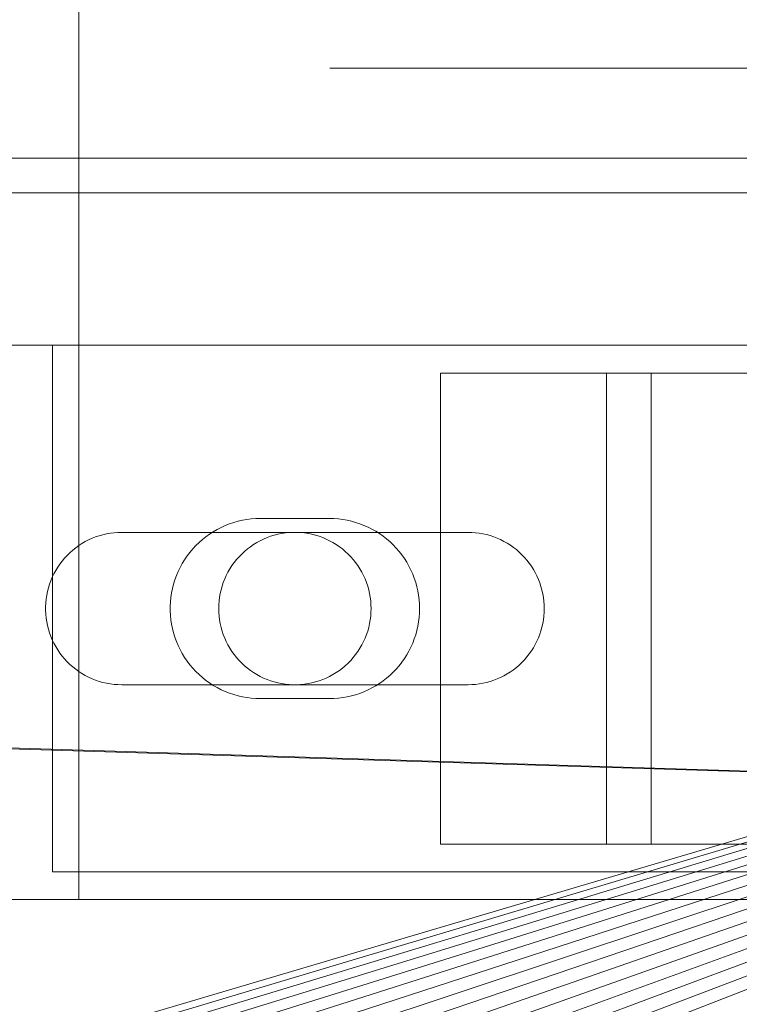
# Model space of a CAD drawing. Header units: millimetres. Extents: x -4395 to 65662, y -65530 to 6847.
# Tile 682 of 1034: x 24178 to 24230, y -18258 to -18186. Entities that reach past the tile are written whole.
import ezdxf

# ---------------------------------------------------------------- set-up
doc = ezdxf.new("R2010")
doc.units = ezdxf.units.MM
for name, color, linetype, lineweight in [('superior_briquetadora', 7, 'Continuous', 0), ('superior_C02', 7, 'Continuous', 0), ('superior_C05', 7, 'Continuous', 0)]:
    doc.layers.add(name, color=color, linetype=linetype, lineweight=lineweight)

msp = doc.modelspace()

# ---------------------------------------------------------------- linework, layer by layer
at = {"layer": 'superior_briquetadora'}
for p, q in [((23870.067, -18210), (24350.067, -18210)), ((23870.067, -18210), (25830.067, -18210)), ((24230.067, -18210), (23954.067, -18210)), ((24243.401, -18210), (23954.067, -18210)), ((24052.224, -18298.106), (24350.067, -18210)), ((24054.359, -18298.423), (24350.067, -18210)), ((24350.067, -18210), (24056.454, -18298.947)), ((24350.067, -18210), (24058.487, -18299.675)), ((24350.067, -18210), (24060.438, -18300.598)), ((24350.067, -18210), (24062.29, -18301.708)), ((24350.067, -18210), (24064.024, -18302.994)), ((24350.067, -18210), (24065.624, -18304.444)), ((24350.067, -18210), (24067.074, -18306.043)), ((24350.067, -18210), (24068.36, -18307.777)), ((24350.067, -18210), (24069.47, -18309.629)), ((24350.067, -18210), (24070.393, -18311.581)), ((24350.067, -18210), (24071.12, -18313.614)), ((24350.067, -18210), (24071.645, -18315.708)), ((24350.067, -18210), (24071.962, -18317.844)), ((24150.067, -18210), (24230.067, -18210)), ((24350.067, -18210), (24150.067, -18210))]:
    msp.add_line(p, q, dxfattribs=at)
at = {"layer": 'superior_C02'}
for p, q in [((24181.982, -17750), (24181.982, -18250)), ((24524.933, -18250), (23830.921, -18228.298)), ((23832.7, -18228.298), (24526.711, -18250)), ((24634.01, -18250), (15575.415, -18250)), ((15576.913, -18250), (24635.508, -18250)), ((24181.982, -18250), (24174.346, -18250)), ((24181.982, -18250), (24174.531, -18250))]:
    msp.add_line(p, q, dxfattribs=at)
at = {"layer": 'superior_C05'}
for p, q in [((24200.207, -18190), (24200.083, -18190)), ((24200.456, -18190), (24200.207, -18190)), ((24200.827, -18190), (24200.456, -18190)), ((24201.321, -18190), (24200.827, -18190)), ((24201.936, -18190), (24201.321, -18190)), ((24202.671, -18190), (24201.936, -18190)), ((24203.524, -18190), (24202.671, -18190)), ((24204.492, -18190), (24203.524, -18190)), ((24204.156, -18190), (24204.042, -18190)), ((24204.385, -18190), (24204.156, -18190)), ((24204.727, -18190), (24204.385, -18190)), ((24205.574, -18190), (24204.492, -18190)), ((24205.182, -18190), (24204.727, -18190)), ((24205.748, -18190), (24205.182, -18190)), ((24206.766, -18190), (24205.574, -18190)), ((24206.425, -18190), (24205.748, -18190)), ((24207.21, -18190), (24206.425, -18190)), ((24208.066, -18190), (24206.766, -18190)), ((24208.102, -18190), (24207.21, -18190)), ((24209.471, -18190), (24208.066, -18190)), ((24209.098, -18190), (24208.102, -18190)), ((24210.196, -18190), (24209.098, -18190)), ((24210.976, -18190), (24209.471, -18190)), ((24211.393, -18190), (24210.196, -18190)), ((24212.578, -18190), (24210.976, -18190)), ((24212.686, -18190), (24211.393, -18190)), ((24214.274, -18190), (24212.578, -18190)), ((24214.072, -18190), (24212.686, -18190)), ((24215.548, -18190), (24214.072, -18190)), ((24216.059, -18190), (24214.274, -18190)), ((24217.109, -18190), (24215.548, -18190)), ((24217.928, -18190), (24216.059, -18190)), ((24218.752, -18190), (24217.109, -18190)), ((24219.877, -18190), (24217.928, -18190)), ((24220.474, -18190), (24218.752, -18190)), ((24221.901, -18190), (24219.877, -18190)), ((24222.268, -18190), (24220.474, -18190)), ((24223.996, -18190), (24221.901, -18190)), ((24224.132, -18190), (24222.268, -18190)), ((24226.155, -18190), (24223.996, -18190)), ((24226.061, -18190), (24224.132, -18190)), ((24228.049, -18190), (24226.061, -18190)), ((24228.373, -18190), (24226.155, -18190)), ((24230.091, -18190), (24228.049, -18190)), ((24230.646, -18190), (24228.373, -18190)), ((24135.067, -18196.5), (24365.067, -18196.5)), ((24160.067, -18199), (24340.067, -18199)), ((24180.067, -18248), (24180.067, -18210)), ((24180.067, -18210), (24320.067, -18210)), ((24208.067, -18212), (24228.164, -18212)), ((24208.067, -18246), (24208.067, -18212)), ((24208.067, -18212), (24220.067, -18212)), ((24223.277, -18212), (24220.067, -18212)), ((24220.067, -18246), (24220.067, -18212)), ((24223.277, -18246), (24223.277, -18212)), ((24223.277, -18212), (24223.955, -18212)), ((24223.955, -18212), (24224.694, -18212)), ((24224.694, -18212), (24225.491, -18212)), ((24225.491, -18212), (24226.345, -18212)), ((24226.345, -18212), (24227.254, -18212)), ((24227.254, -18212), (24228.215, -18212)), ((24228.164, -18212), (24271.971, -18212)), ((24228.215, -18212), (24229.226, -18212)), ((24229.226, -18212), (24230.285, -18212)), ((24193.464, -18222.701), (24193.152, -18222.789)), ((24193.78, -18222.629), (24193.464, -18222.701)), ((24194.099, -18222.573), (24193.78, -18222.629)), ((24194.42, -18222.532), (24194.099, -18222.573)), ((24194.743, -18222.508), (24194.42, -18222.532)), ((24195.067, -18222.5), (24194.743, -18222.508)), ((24195.067, -18222.5), (24200.067, -18222.5)), ((24200.067, -18222.5), (24200.386, -18222.508)), ((24200.705, -18222.531), (24200.386, -18222.508)), ((24201.021, -18222.57), (24200.705, -18222.531)), ((24201.336, -18222.625), (24201.021, -18222.57)), ((24201.647, -18222.695), (24201.336, -18222.625)), ((24201.954, -18222.78), (24201.647, -18222.695)), ((24191.959, -18223.292), (24191.678, -18223.454)), ((24192.247, -18223.144), (24191.959, -18223.292)), ((24192.543, -18223.01), (24192.247, -18223.144)), ((24192.844, -18222.892), (24192.543, -18223.01)), ((24193.152, -18222.789), (24192.844, -18222.892)), ((24202.257, -18222.88), (24201.954, -18222.78)), ((24202.555, -18222.995), (24202.257, -18222.88)), ((24202.847, -18223.124), (24202.555, -18222.995)), ((24203.132, -18223.268), (24202.847, -18223.124)), ((24203.409, -18223.425), (24203.132, -18223.268)), ((24203.679, -18223.595), (24203.409, -18223.425)), ((24182.437, -18224.17), (24182.681, -18224.045)), ((24182.681, -18224.045), (24182.931, -18223.932)), ((24182.931, -18223.932), (24183.186, -18223.832)), ((24183.186, -18223.832), (24183.446, -18223.744)), ((24183.446, -18223.744), (24183.71, -18223.67)), ((24183.71, -18223.67), (24183.978, -18223.609)), ((24183.978, -18223.609), (24184.248, -18223.561)), ((24184.248, -18223.561), (24184.52, -18223.527)), ((24184.52, -18223.527), (24184.793, -18223.507)), ((24184.793, -18223.507), (24185.067, -18223.5)), ((24185.067, -18223.5), (24210.067, -18223.5)), ((24190.889, -18224.021), (24190.646, -18224.235)), ((24191.143, -18223.819), (24190.889, -18224.021)), ((24191.406, -18223.629), (24191.143, -18223.819)), ((24191.678, -18223.454), (24191.406, -18223.629)), ((24194.817, -18224.237), (24195.058, -18224.106)), ((24195.058, -18224.106), (24195.305, -18223.987)), ((24195.305, -18223.987), (24195.558, -18223.88)), ((24195.558, -18223.88), (24195.816, -18223.786)), ((24195.816, -18223.786), (24196.078, -18223.706)), ((24196.078, -18223.706), (24196.344, -18223.638)), ((24196.344, -18223.638), (24196.612, -18223.584)), ((24196.612, -18223.584), (24196.884, -18223.543)), ((24196.884, -18223.543), (24197.156, -18223.515)), ((24197.156, -18223.515), (24197.43, -18223.502)), ((24197.43, -18223.502), (24197.705, -18223.502)), ((24197.705, -18223.502), (24197.979, -18223.515)), ((24197.979, -18223.515), (24198.251, -18223.543)), ((24198.251, -18223.543), (24198.523, -18223.584)), ((24198.523, -18223.584), (24198.791, -18223.638)), ((24198.791, -18223.638), (24199.057, -18223.706)), ((24199.057, -18223.706), (24199.319, -18223.786)), ((24199.319, -18223.786), (24199.577, -18223.88)), ((24199.577, -18223.88), (24199.83, -18223.987)), ((24199.83, -18223.987), (24200.077, -18224.106)), ((24200.077, -18224.106), (24200.317, -18224.237)), ((24203.94, -18223.779), (24203.679, -18223.595)), ((24204.191, -18223.975), (24203.94, -18223.779)), ((24204.433, -18224.184), (24204.191, -18223.975)), ((24210.067, -18223.5), (24210.337, -18223.507)), ((24210.337, -18223.507), (24210.607, -18223.526)), ((24210.607, -18223.526), (24210.875, -18223.56)), ((24210.875, -18223.56), (24211.14, -18223.606)), ((24211.14, -18223.606), (24211.404, -18223.665)), ((24211.404, -18223.665), (24211.664, -18223.737)), ((24211.664, -18223.737), (24211.92, -18223.822)), ((24211.92, -18223.822), (24212.172, -18223.919)), ((24212.172, -18223.919), (24212.419, -18224.028)), ((24212.419, -18224.028), (24212.66, -18224.149)), ((24181.327, -18224.968), (24181.532, -18224.787)), ((24181.532, -18224.787), (24181.747, -18224.616)), ((24181.747, -18224.616), (24181.969, -18224.456)), ((24181.969, -18224.456), (24182.2, -18224.307)), ((24182.2, -18224.307), (24182.437, -18224.17)), ((24190.194, -18224.699), (24189.986, -18224.947)), ((24190.414, -18224.461), (24190.194, -18224.699)), ((24190.646, -18224.235), (24190.414, -18224.461)), ((24193.928, -18224.876), (24194.138, -18224.7)), ((24194.138, -18224.7), (24194.357, -18224.534)), ((24194.357, -18224.534), (24194.583, -18224.38)), ((24194.583, -18224.38), (24194.817, -18224.237)), ((24200.317, -18224.237), (24200.551, -18224.38)), ((24200.551, -18224.38), (24200.778, -18224.534)), ((24200.778, -18224.534), (24200.997, -18224.7)), ((24200.997, -18224.7), (24201.207, -18224.876)), ((24204.664, -18224.404), (24204.433, -18224.184)), ((24204.884, -18224.635), (24204.664, -18224.404)), ((24205.092, -18224.876), (24204.884, -18224.635)), ((24212.66, -18224.149), (24212.895, -18224.282)), ((24212.895, -18224.282), (24213.123, -18224.427)), ((24213.123, -18224.427), (24213.344, -18224.582)), ((24213.344, -18224.582), (24213.557, -18224.748)), ((24213.557, -18224.748), (24213.761, -18224.925)), ((24180.767, -18225.571), (24180.944, -18225.361)), ((24180.944, -18225.361), (24181.13, -18225.16)), ((24181.13, -18225.16), (24181.327, -18224.968)), ((24189.607, -18225.473), (24189.438, -18225.75)), ((24189.79, -18225.206), (24189.607, -18225.473)), ((24189.986, -18224.947), (24189.79, -18225.206)), ((24193.183, -18225.679), (24193.354, -18225.465)), ((24193.354, -18225.465), (24193.536, -18225.259)), ((24193.536, -18225.259), (24193.727, -18225.063)), ((24193.727, -18225.063), (24193.928, -18224.876)), ((24201.207, -18224.876), (24201.408, -18225.063)), ((24201.408, -18225.063), (24201.599, -18225.259)), ((24201.599, -18225.259), (24201.781, -18225.465)), ((24201.781, -18225.465), (24201.952, -18225.679)), ((24205.288, -18225.128), (24205.092, -18224.876)), ((24205.472, -18225.389), (24205.288, -18225.128)), ((24205.643, -18225.658), (24205.472, -18225.389)), ((24213.761, -18224.925), (24213.957, -18225.111)), ((24213.957, -18225.111), (24214.143, -18225.306)), ((24214.143, -18225.306), (24214.319, -18225.511)), ((24214.319, -18225.511), (24214.485, -18225.724)), ((24180.173, -18226.491), (24180.304, -18226.25)), ((24180.304, -18226.25), (24180.447, -18226.016)), ((24180.447, -18226.016), (24180.602, -18225.789)), ((24180.602, -18225.789), (24180.767, -18225.571)), ((24189.283, -18226.035), (24189.143, -18226.327)), ((24189.438, -18225.75), (24189.283, -18226.035)), ((24192.737, -18226.37), (24192.874, -18226.132)), ((24192.874, -18226.132), (24193.023, -18225.902)), ((24193.023, -18225.902), (24193.183, -18225.679)), ((24201.952, -18225.679), (24202.112, -18225.902)), ((24202.112, -18225.902), (24202.261, -18226.132)), ((24202.261, -18226.132), (24202.398, -18226.37)), ((24205.8, -18225.936), (24205.643, -18225.658)), ((24205.943, -18226.221), (24205.8, -18225.936)), ((24206.073, -18226.513), (24205.943, -18226.221)), ((24214.485, -18225.724), (24214.641, -18225.944)), ((24214.641, -18225.944), (24214.785, -18226.172)), ((24214.785, -18226.172), (24214.918, -18226.407)), ((24179.948, -18226.991), (24180.054, -18226.738)), ((24180.054, -18226.738), (24180.173, -18226.491)), ((24188.906, -18226.93), (24188.81, -18227.24)), ((24189.017, -18226.625), (24188.906, -18226.93)), ((24189.143, -18226.327), (24189.017, -18226.625)), ((24192.399, -18227.119), (24192.499, -18226.864)), ((24192.499, -18226.864), (24192.612, -18226.614)), ((24192.612, -18226.614), (24192.737, -18226.37)), ((24202.398, -18226.37), (24202.523, -18226.614)), ((24202.523, -18226.614), (24202.636, -18226.864)), ((24202.636, -18226.864), (24202.736, -18227.119)), ((24206.188, -18226.81), (24206.073, -18226.513)), ((24206.288, -18227.113), (24206.188, -18226.81)), ((24214.918, -18226.407), (24215.039, -18226.648)), ((24215.039, -18226.648), (24215.149, -18226.895)), ((24215.149, -18226.895), (24215.246, -18227.147)), ((24179.705, -18227.776), (24179.773, -18227.51)), ((24179.773, -18227.51), (24179.854, -18227.248)), ((24179.854, -18227.248), (24179.948, -18226.991)), ((24188.73, -18227.554), (24188.666, -18227.871)), ((24188.81, -18227.24), (24188.73, -18227.554)), ((24192.177, -18227.91), (24192.238, -18227.643)), ((24192.238, -18227.643), (24192.312, -18227.379)), ((24192.312, -18227.379), (24192.399, -18227.119)), ((24202.736, -18227.119), (24202.823, -18227.379)), ((24202.823, -18227.379), (24202.897, -18227.643)), ((24202.897, -18227.643), (24202.958, -18227.91)), ((24206.373, -18227.421), (24206.288, -18227.113)), ((24206.443, -18227.732), (24206.373, -18227.421)), ((24215.246, -18227.147), (24215.331, -18227.403)), ((24215.331, -18227.403), (24215.403, -18227.664)), ((24215.403, -18227.664), (24215.462, -18227.927)), ((24179.583, -18228.589), (24179.61, -18228.316)), ((24179.61, -18228.316), (24179.651, -18228.045)), ((24179.651, -18228.045), (24179.705, -18227.776)), ((24188.618, -18228.192), (24188.586, -18228.514)), ((24188.666, -18227.871), (24188.618, -18228.192)), ((24192.095, -18228.452), (24192.129, -18228.18)), ((24192.129, -18228.18), (24192.177, -18227.91)), ((24202.958, -18227.91), (24203.006, -18228.18)), ((24203.006, -18228.18), (24203.04, -18228.452)), ((24206.497, -18228.046), (24206.443, -18227.732)), ((24206.536, -18228.363), (24206.497, -18228.046)), ((24206.56, -18228.681), (24206.536, -18228.363)), ((24215.462, -18227.927), (24215.508, -18228.193)), ((24215.508, -18228.193), (24215.541, -18228.461)), ((24179.569, -18228.863), (24179.583, -18228.589)), ((24179.569, -18229.137), (24179.569, -18228.863)), ((24188.586, -18228.514), (24188.57, -18228.838)), ((24188.57, -18228.838), (24188.57, -18229.162)), ((24192.067, -18229), (24192.074, -18228.726)), ((24192.074, -18229.274), (24192.067, -18229)), ((24192.074, -18228.726), (24192.095, -18228.452)), ((24203.04, -18228.452), (24203.061, -18228.726)), ((24203.067, -18229), (24203.061, -18228.726)), ((24203.067, -18229), (24203.061, -18229.274)), ((24206.567, -18229), (24206.56, -18228.681)), ((24206.56, -18229.319), (24206.567, -18229)), ((24215.541, -18228.461), (24215.561, -18228.73)), ((24215.567, -18229), (24215.561, -18228.73)), ((24215.567, -18229), (24215.561, -18229.27)), ((24179.583, -18229.411), (24179.569, -18229.137)), ((24179.61, -18229.684), (24179.583, -18229.411)), ((24179.651, -18229.955), (24179.61, -18229.684)), ((24188.57, -18229.162), (24188.586, -18229.486)), ((24188.586, -18229.486), (24188.618, -18229.808)), ((24188.618, -18229.808), (24188.666, -18230.129)), ((24192.095, -18229.548), (24192.074, -18229.274)), ((24192.129, -18229.82), (24192.095, -18229.548)), ((24192.177, -18230.09), (24192.129, -18229.82)), ((24203.006, -18229.82), (24202.958, -18230.09)), ((24203.04, -18229.548), (24203.006, -18229.82)), ((24203.061, -18229.274), (24203.04, -18229.548)), ((24206.497, -18229.954), (24206.536, -18229.637)), ((24206.536, -18229.637), (24206.56, -18229.319)), ((24215.508, -18229.807), (24215.462, -18230.073)), ((24215.541, -18229.539), (24215.508, -18229.807)), ((24215.561, -18229.27), (24215.541, -18229.539)), ((24179.705, -18230.224), (24179.651, -18229.955)), ((24179.773, -18230.49), (24179.705, -18230.224)), ((24179.854, -18230.752), (24179.773, -18230.49)), ((24188.666, -18230.129), (24188.73, -18230.446)), ((24188.73, -18230.446), (24188.81, -18230.76)), ((24192.238, -18230.357), (24192.177, -18230.09)), ((24192.312, -18230.621), (24192.238, -18230.357)), ((24202.897, -18230.357), (24202.823, -18230.621)), ((24202.958, -18230.09), (24202.897, -18230.357)), ((24206.373, -18230.579), (24206.443, -18230.268)), ((24206.443, -18230.268), (24206.497, -18229.954)), ((24215.403, -18230.336), (24215.331, -18230.597)), ((24215.462, -18230.073), (24215.403, -18230.336)), ((24179.948, -18231.009), (24179.854, -18230.752)), ((24180.054, -18231.262), (24179.948, -18231.009)), ((24188.81, -18230.76), (24188.906, -18231.07)), ((24188.906, -18231.07), (24189.017, -18231.375)), ((24192.399, -18230.881), (24192.312, -18230.621)), ((24192.499, -18231.136), (24192.399, -18230.881)), ((24192.612, -18231.386), (24192.499, -18231.136)), ((24202.636, -18231.136), (24202.523, -18231.386)), ((24202.736, -18230.881), (24202.636, -18231.136)), ((24202.823, -18230.621), (24202.736, -18230.881)), ((24206.073, -18231.487), (24206.188, -18231.19)), ((24206.188, -18231.19), (24206.288, -18230.887)), ((24206.288, -18230.887), (24206.373, -18230.579)), ((24215.149, -18231.105), (24215.039, -18231.352)), ((24215.246, -18230.853), (24215.149, -18231.105)), ((24215.331, -18230.597), (24215.246, -18230.853)), ((24180.173, -18231.509), (24180.054, -18231.262)), ((24180.304, -18231.75), (24180.173, -18231.509)), ((24180.447, -18231.984), (24180.304, -18231.75)), ((24189.017, -18231.375), (24189.143, -18231.673)), ((24189.143, -18231.673), (24189.283, -18231.965)), ((24192.737, -18231.63), (24192.612, -18231.386)), ((24192.874, -18231.868), (24192.737, -18231.63)), ((24193.023, -18232.098), (24192.874, -18231.868)), ((24202.261, -18231.868), (24202.112, -18232.098)), ((24202.398, -18231.63), (24202.261, -18231.868)), ((24202.523, -18231.386), (24202.398, -18231.63)), ((24205.8, -18232.064), (24205.943, -18231.779)), ((24205.943, -18231.779), (24206.073, -18231.487)), ((24214.785, -18231.828), (24214.641, -18232.056)), ((24214.918, -18231.593), (24214.785, -18231.828)), ((24215.039, -18231.352), (24214.918, -18231.593)), ((24180.602, -18232.211), (24180.447, -18231.984)), ((24180.767, -18232.429), (24180.602, -18232.211)), ((24180.944, -18232.639), (24180.767, -18232.429)), ((24181.13, -18232.84), (24180.944, -18232.639)), ((24189.283, -18231.965), (24189.438, -18232.25)), ((24189.438, -18232.25), (24189.607, -18232.527)), ((24189.607, -18232.527), (24189.79, -18232.794)), ((24193.183, -18232.321), (24193.023, -18232.098)), ((24193.354, -18232.535), (24193.183, -18232.321)), ((24193.536, -18232.741), (24193.354, -18232.535)), ((24201.781, -18232.535), (24201.599, -18232.741)), ((24201.952, -18232.321), (24201.781, -18232.535)), ((24202.112, -18232.098), (24201.952, -18232.321)), ((24205.288, -18232.872), (24205.472, -18232.611)), ((24205.472, -18232.611), (24205.643, -18232.342)), ((24205.643, -18232.342), (24205.8, -18232.064)), ((24214.319, -18232.489), (24214.143, -18232.694)), ((24214.485, -18232.276), (24214.319, -18232.489)), ((24214.641, -18232.056), (24214.485, -18232.276)), ((24181.327, -18233.032), (24181.13, -18232.84)), ((24181.532, -18233.213), (24181.327, -18233.032)), ((24181.747, -18233.384), (24181.532, -18233.213)), ((24189.79, -18232.794), (24189.986, -18233.053)), ((24189.986, -18233.053), (24190.194, -18233.301)), ((24190.194, -18233.301), (24190.414, -18233.539)), ((24193.727, -18232.937), (24193.536, -18232.741)), ((24193.928, -18233.124), (24193.727, -18232.937)), ((24194.138, -18233.3), (24193.928, -18233.124)), ((24194.357, -18233.466), (24194.138, -18233.3)), ((24200.997, -18233.3), (24200.778, -18233.466)), ((24201.207, -18233.124), (24200.997, -18233.3)), ((24201.408, -18232.937), (24201.207, -18233.124)), ((24201.599, -18232.741), (24201.408, -18232.937)), ((24204.664, -18233.596), (24204.884, -18233.365)), ((24204.884, -18233.365), (24205.092, -18233.124)), ((24205.092, -18233.124), (24205.288, -18232.872)), ((24213.557, -18233.252), (24213.344, -18233.418)), ((24213.761, -18233.075), (24213.557, -18233.252)), ((24213.957, -18232.889), (24213.761, -18233.075)), ((24214.143, -18232.694), (24213.957, -18232.889)), ((24181.969, -18233.544), (24181.747, -18233.384)), ((24182.2, -18233.693), (24181.969, -18233.544)), ((24182.437, -18233.83), (24182.2, -18233.693)), ((24182.681, -18233.955), (24182.437, -18233.83)), ((24182.931, -18234.068), (24182.681, -18233.955)), ((24183.186, -18234.168), (24182.931, -18234.068)), ((24190.414, -18233.539), (24190.646, -18233.765)), ((24190.646, -18233.765), (24190.889, -18233.979)), ((24190.889, -18233.979), (24191.143, -18234.181)), ((24194.583, -18233.62), (24194.357, -18233.466)), ((24194.817, -18233.763), (24194.583, -18233.62)), ((24195.058, -18233.894), (24194.817, -18233.763)), ((24195.305, -18234.013), (24195.058, -18233.894)), ((24195.558, -18234.12), (24195.305, -18234.013)), ((24199.83, -18234.013), (24199.577, -18234.12)), ((24200.077, -18233.894), (24199.83, -18234.013)), ((24200.317, -18233.763), (24200.077, -18233.894)), ((24200.551, -18233.62), (24200.317, -18233.763)), ((24200.778, -18233.466), (24200.551, -18233.62)), ((24203.94, -18234.221), (24204.191, -18234.025)), ((24204.191, -18234.025), (24204.433, -18233.816)), ((24204.433, -18233.816), (24204.664, -18233.596)), ((24212.172, -18234.081), (24211.92, -18234.178)), ((24212.419, -18233.972), (24212.172, -18234.081)), ((24212.66, -18233.851), (24212.419, -18233.972)), ((24212.895, -18233.718), (24212.66, -18233.851)), ((24213.123, -18233.573), (24212.895, -18233.718)), ((24213.344, -18233.418), (24213.123, -18233.573)), ((24183.446, -18234.256), (24183.186, -18234.168)), ((24183.71, -18234.33), (24183.446, -18234.256)), ((24183.978, -18234.391), (24183.71, -18234.33)), ((24184.248, -18234.439), (24183.978, -18234.391)), ((24184.52, -18234.473), (24184.248, -18234.439)), ((24184.793, -18234.493), (24184.52, -18234.473)), ((24185.067, -18234.5), (24184.793, -18234.493)), ((24210.067, -18234.5), (24185.067, -18234.5)), ((24191.143, -18234.181), (24191.406, -18234.371)), ((24191.406, -18234.371), (24191.678, -18234.546)), ((24191.678, -18234.546), (24191.959, -18234.708)), ((24191.959, -18234.708), (24192.247, -18234.856)), ((24195.816, -18234.214), (24195.558, -18234.12)), ((24196.078, -18234.294), (24195.816, -18234.214)), ((24196.344, -18234.362), (24196.078, -18234.294)), ((24196.612, -18234.416), (24196.344, -18234.362)), ((24196.884, -18234.457), (24196.612, -18234.416)), ((24197.156, -18234.485), (24196.884, -18234.457)), ((24197.43, -18234.498), (24197.156, -18234.485)), ((24197.705, -18234.498), (24197.43, -18234.498)), ((24197.979, -18234.485), (24197.705, -18234.498)), ((24198.251, -18234.457), (24197.979, -18234.485)), ((24198.523, -18234.416), (24198.251, -18234.457)), ((24198.791, -18234.362), (24198.523, -18234.416)), ((24199.057, -18234.294), (24198.791, -18234.362)), ((24199.319, -18234.214), (24199.057, -18234.294)), ((24199.577, -18234.12), (24199.319, -18234.214)), ((24202.847, -18234.876), (24203.132, -18234.732)), ((24203.132, -18234.732), (24203.409, -18234.575)), ((24203.409, -18234.575), (24203.679, -18234.405)), ((24203.679, -18234.405), (24203.94, -18234.221)), ((24210.337, -18234.493), (24210.067, -18234.5)), ((24210.607, -18234.474), (24210.337, -18234.493)), ((24210.875, -18234.44), (24210.607, -18234.474)), ((24211.14, -18234.394), (24210.875, -18234.44)), ((24211.404, -18234.335), (24211.14, -18234.394)), ((24211.664, -18234.263), (24211.404, -18234.335)), ((24211.92, -18234.178), (24211.664, -18234.263)), ((24192.247, -18234.856), (24192.543, -18234.99)), ((24192.543, -18234.99), (24192.844, -18235.108)), ((24192.844, -18235.108), (24193.152, -18235.211)), ((24193.152, -18235.211), (24193.464, -18235.299)), ((24193.464, -18235.299), (24193.78, -18235.371)), ((24193.78, -18235.371), (24194.099, -18235.427)), ((24194.099, -18235.427), (24194.42, -18235.468)), ((24194.42, -18235.468), (24194.743, -18235.492)), ((24195.067, -18235.5), (24194.743, -18235.492)), ((24200.067, -18235.5), (24195.067, -18235.5)), ((24200.067, -18235.5), (24200.386, -18235.492)), ((24200.386, -18235.492), (24200.705, -18235.469)), ((24200.705, -18235.469), (24201.021, -18235.43)), ((24201.021, -18235.43), (24201.336, -18235.375)), ((24201.336, -18235.375), (24201.647, -18235.305)), ((24201.647, -18235.305), (24201.954, -18235.22)), ((24201.954, -18235.22), (24202.257, -18235.12)), ((24202.257, -18235.12), (24202.555, -18235.005)), ((24202.555, -18235.005), (24202.847, -18234.876)), ((24208.067, -18246), (24228.164, -18246)), ((24208.067, -18246), (24220.067, -18246)), ((24220.067, -18246), (24223.277, -18246)), ((24223.277, -18246), (24223.955, -18246)), ((24223.955, -18246), (24224.694, -18246)), ((24224.694, -18246), (24225.491, -18246)), ((24225.491, -18246), (24226.345, -18246)), ((24226.345, -18246), (24227.254, -18246)), ((24227.254, -18246), (24228.215, -18246)), ((24228.164, -18246), (24271.971, -18246)), ((24228.215, -18246), (24229.226, -18246)), ((24229.226, -18246), (24230.285, -18246)), ((24180.067, -18248), (24320.067, -18248))]:
    msp.add_line(p, q, dxfattribs=at)

doc.saveas('drawing.dxf')
